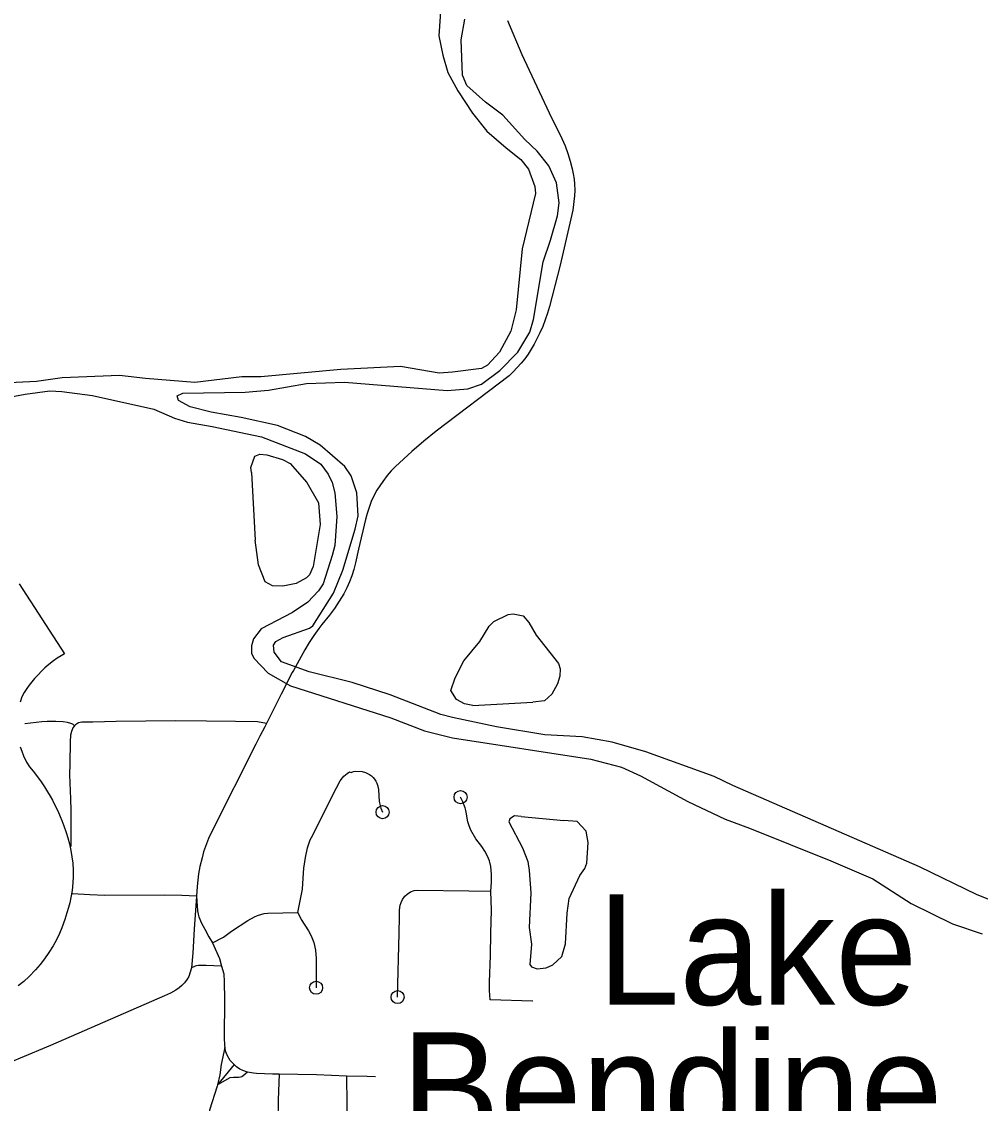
# Model space of a CAD drawing. Extents: x -19 to 366, y -4 to 359.
# Drawn here: x 151.509 to 152.205, y 188.145 to 188.929 of the extents above; entities that cross this region are included whole.
import ezdxf

# ---------------------------------------------------------------- set-up
doc = ezdxf.new("R2010")
doc.units = 0
for name, color, linetype in [('Level 22', 7, 'Continuous'), ('Level 33', 7, 'Continuous'), ('Level 34', 7, 'Continuous'), ('Level 35', 7, 'Continuous'), ('Level 60', 7, 'Continuous')]:
    doc.layers.add(name, color=color, linetype=linetype)

msp = doc.modelspace()

# ---------------------------------------------------------------- linework, layer by layer
at = {"layer": 'Level 22'}
for points in [[(151.50735, 188.52138), (151.54014, 188.47068), (151.53779, 188.46928), (151.535, 188.46746), (151.53236, 188.46559), (151.52884, 188.46284), (151.52603, 188.46042), (151.52354, 188.45809), (151.521, 188.45551), (151.5184, 188.45262), (151.51653, 188.45037), (151.51469, 188.44799), (151.51282, 188.44539), (151.51101, 188.44265), (151.50933, 188.43942), (151.50806, 188.43548)], [(151.50818, 188.40319), (151.50918, 188.40011), (151.51052, 188.39664), (151.51266, 188.39217), (151.51484, 188.38866), (151.51748, 188.3855), (151.52068, 188.38138), (151.52329, 188.37777), (151.52572, 188.37415), (151.52795, 188.37061), (151.52982, 188.36743), (151.53147, 188.36446), (151.53332, 188.36091), (151.5353, 188.35679), (151.53708, 188.35274), (151.53831, 188.34973), (151.53976, 188.34587), (151.54136, 188.34115), (151.54262, 188.33723), (151.54381, 188.33294), (151.54491, 188.32796), (151.54565, 188.32353), (151.54617, 188.31891), (151.54647, 188.31387), (151.5465, 188.30914), (151.54628, 188.3045), (151.54572, 188.29906), (151.54487, 188.29391), (151.54403, 188.29), (151.54313, 188.28659), (151.54201, 188.28272), (151.54051, 188.2779), (151.53834, 188.27206), (151.53648, 188.26776), (151.53432, 188.26335), (151.53193, 188.25901), (151.52885, 188.25403), (151.52566, 188.24945), (151.52257, 188.24547), (151.51907, 188.24139), (151.51453, 188.23669), (151.51069, 188.23313), (151.50673, 188.22981)]]:
    msp.add_lwpolyline(points, dxfattribs=at)
at = {"layer": 'Level 33'}
for points in [[(151.86152, 188.92989), (151.87204, 188.90515), (151.89187, 188.86292), (151.90105, 188.84419), (151.90327, 188.83886), (151.90528, 188.83344), (151.90703, 188.82794), (151.90858, 188.82237), (151.9093, 188.81863), (151.90984, 188.81485), (151.91017, 188.81106), (151.9103, 188.80683), (151.91018, 188.80259), (151.9089, 188.79236), (151.89979, 188.75247), (151.89207, 188.72242), (151.89058, 188.71756), (151.88893, 188.71276), (151.88708, 188.70802), (151.88506, 188.70336), (151.88091, 188.69507), (151.87876, 188.69145), (151.87648, 188.68794), (151.87402, 188.68454), (151.87139, 188.68126), (151.86862, 188.67811), (151.86571, 188.6751), (151.86266, 188.67222), (151.80982, 188.63195), (151.80083, 188.6247), (151.79205, 188.61721), (151.7803, 188.60644), (151.77726, 188.60325), (151.77438, 188.59992), (151.77105, 188.59566)], [(151.77105, 188.59566), (151.76667, 188.58919), (151.76459, 188.58516), (151.76272, 188.58103), (151.7611, 188.5768), (151.75971, 188.57249), (151.75856, 188.56811), (151.75345, 188.54657), (151.75124, 188.53651), (151.75001, 188.53186), (151.74853, 188.52728), (151.74684, 188.52278), (151.74491, 188.51838), (151.74277, 188.51408), (151.73952, 188.50876), (151.73605, 188.5036), (151.73234, 188.4986), (151.72693, 188.49183), (151.72462, 188.48894), (151.72103, 188.48396), (151.71765, 188.47883), (151.7145, 188.47358), (151.7063, 188.45855), (151.70528, 188.45706), (151.69739, 188.44132)], [(151.69739, 188.44132), (151.68672, 188.42022)], [(151.54745, 188.41842), (151.54633, 188.41696), (151.54527, 188.4143), (151.54453, 188.41154), (151.54433, 188.40707), (151.5442, 188.39092), (151.54387, 188.38282), (151.54467, 188.36558), (151.54476, 188.35703)], [(151.68672, 188.42022), (151.68013, 188.4212), (151.66428, 188.42147), (151.64326, 188.42185), (151.62088, 188.42194), (151.59926, 188.42184), (151.57779, 188.42152), (151.56066, 188.42099), (151.55277, 188.4211), (151.55154, 188.4209), (151.55039, 188.42048), (151.54814, 188.41908), (151.54745, 188.41842)], [(151.68672, 188.42022), (151.68547, 188.41774), (151.68201, 188.41081)], [(151.68201, 188.41081), (151.67898, 188.40507), (151.64725, 188.34234), (151.64472, 188.33676), (151.64184, 188.32903), (151.64107, 188.32709), (151.63999, 188.32281), (151.63844, 188.31631), (151.63738, 188.31107), (151.63635, 188.30194), (151.63604, 188.29498)], [(151.70941, 188.28319), (151.71288, 188.30003), (151.71324, 188.30807), (151.71376, 188.31512), (151.71445, 188.31978), (151.71502, 188.32301), (151.71654, 188.32995), (151.71833, 188.33578), (151.71927, 188.33743), (151.73755, 188.37338), (151.74024, 188.37846), (151.7418, 188.38078), (151.74286, 188.38194), (151.74406, 188.38295), (151.74536, 188.38381), (151.74705, 188.38512), (151.74804, 188.38464), (151.74977, 188.38538), (151.75133, 188.38553), (151.75602, 188.38523), (151.7586, 188.38453), (151.76011, 188.38388), (151.76154, 188.38306), (151.76284, 188.38209), (151.76406, 188.38096), (151.76512, 188.37971), (151.76601, 188.37834), (151.76676, 188.37688), (151.76733, 188.37533), (151.76771, 188.37375), (151.76793, 188.37212), (151.76845, 188.36344), (151.76958, 188.35863), (151.77099, 188.35581)], [(151.84958, 188.29854), (151.85007, 188.30508), (151.85004, 188.31085), (151.8495, 188.31631), (151.84845, 188.32049), (151.8471, 188.32386), (151.84512, 188.32748), (151.84296, 188.33087), (151.83848, 188.33653), (151.83504, 188.34284), (151.83382, 188.34582), (151.83287, 188.34885), (151.83158, 188.35574), (151.83135, 188.35702), (151.83082, 188.35905), (151.82915, 188.3634), (151.82751, 188.3667)], [(151.54476, 188.35703), (151.54482, 188.33092)], [(151.63604, 188.29498), (151.62528, 188.29541), (151.61289, 188.29556), (151.56936, 188.29549), (151.5585, 188.29595), (151.54607, 188.29669)], [(151.63604, 188.29498), (151.63434, 188.27104), (151.63339, 188.25386), (151.63246, 188.24293)], [(151.63604, 188.29498), (151.63676, 188.2843), (151.63707, 188.28191), (151.63756, 188.27996), (151.63964, 188.27532), (151.64192, 188.27089), (151.64498, 188.26539), (151.64769, 188.26098)], [(151.78187, 188.22173), (151.78309, 188.26807), (151.78313, 188.28004), (151.78333, 188.28467), (151.78379, 188.28829), (151.78432, 188.2902), (151.78541, 188.2925), (151.78703, 188.29484), (151.78871, 188.29644), (151.79124, 188.29806), (151.79377, 188.29897), (151.79644, 188.29937), (151.83347, 188.29866), (151.84958, 188.29854)], [(151.84902, 188.21979), (151.84861, 188.22644), (151.84859, 188.23264), (151.84927, 188.25188), (151.84952, 188.26818), (151.85007, 188.2847), (151.84958, 188.29854)], [(151.64769, 188.26098), (151.65545, 188.26525), (151.66141, 188.26954), (151.67314, 188.27725), (151.67796, 188.27995), (151.68027, 188.28094), (151.68267, 188.28172), (151.68511, 188.2823), (151.68761, 188.28266), (151.70941, 188.28319)], [(151.70941, 188.28319), (151.71198, 188.27807), (151.71718, 188.26968), (151.7192, 188.2661), (151.72108, 188.2613), (151.72233, 188.25573), (151.72285, 188.24962), (151.72265, 188.23886), (151.72274, 188.22852)], [(151.64769, 188.26098), (151.65269, 188.24983), (151.65409, 188.24414)], [(151.63246, 188.24293), (151.63037, 188.23667), (151.62929, 188.23485), (151.62715, 188.23207), (151.62536, 188.23016), (151.62335, 188.22843), (151.62107, 188.22687), (151.61699, 188.22463), (151.61265, 188.22255), (151.53008, 188.18663), (151.50795, 188.17735), (151.50339, 188.17553), (151.5001, 188.17444)], [(151.65409, 188.24414), (151.64297, 188.24466), (151.63743, 188.24465), (151.63589, 188.24449), (151.63491, 188.24421), (151.63246, 188.24293)], [(151.65409, 188.24414), (151.65573, 188.2385), (151.65613, 188.2329), (151.6563, 188.22005), (151.656, 188.19223), (151.65623, 188.18694), (151.65645, 188.18513)], [(151.88004, 188.21886), (151.8797, 188.21887), (151.84902, 188.21979)], [(151.65645, 188.18513), (151.65374, 188.17274), (151.65285, 188.16525), (151.65129, 188.15805)], [(151.66319, 188.17281), (151.66047, 188.17584), (151.65822, 188.17955), (151.6573, 188.18195), (151.65645, 188.18513)], [(151.66319, 188.17281), (151.65129, 188.15805)], [(151.67297, 188.16724), (151.66992, 188.1646), (151.66874, 188.16384), (151.66796, 188.16357), (151.66678, 188.1634), (151.66287, 188.16341), (151.66016, 188.16325), (151.65129, 188.15805)], [(151.67297, 188.16724), (151.66959, 188.16846), (151.66736, 188.16953), (151.66494, 188.17124), (151.66319, 188.17281)], [(151.69589, 188.16581), (151.6911, 188.16584), (151.67958, 188.16628), (151.67735, 188.16649), (151.67297, 188.16724)], [(151.69589, 188.16581), (151.69519, 188.14718), (151.69493, 188.13124), (151.69308, 188.08613), (151.69154, 188.03775), (151.69058, 188.01449), (151.69008, 187.99497), (151.68857, 187.95745), (151.68818, 187.94202), (151.68671, 187.91815), (151.68659, 187.91202)], [(151.74483, 188.16448), (151.72297, 188.16528), (151.69589, 188.16581)], [(151.74483, 188.16448), (151.74492, 188.14412), (151.74453, 188.12158), (151.74404, 188.10795), (151.74371, 188.09369), (151.74301, 188.07743), (151.74226, 188.05403), (151.74078, 188.0164), (151.73988, 187.98715), (151.73961, 187.97329), (151.73886, 187.95689), (151.7386, 187.94351), (151.7375, 187.92177), (151.73684, 187.91447), (151.73687, 187.91022)], [(151.76571, 188.16398), (151.75984, 188.16416), (151.74483, 188.16448)], [(151.65129, 188.15805), (151.65103, 188.15708), (151.64551, 188.13964), (151.64484, 188.13676), (151.64464, 188.13421)]]:
    msp.add_lwpolyline(points, dxfattribs=at)
for centre in [(151.82751, 188.3667), (151.77099, 188.35581), (151.72274, 188.22852), (151.78187, 188.22173)]:
    msp.add_circle(centre, 0.00473, dxfattribs=at)
at = {"layer": 'Level 34'}
msp.add_lwpolyline([(151.54745, 188.41842), (151.54618, 188.41953), (151.54486, 188.42017), (151.54233, 188.42092), (151.53933, 188.42142), (151.53397, 188.42157), (151.52772, 188.42147), (151.52387, 188.42122), (151.51151, 188.41989)], dxfattribs=at)
at = {"layer": 'Level 35'}
for points in [[(151.81314, 188.93976), (151.81182, 188.91865), (151.81454, 188.90465), (151.81838, 188.89201), (151.82544, 188.87886), (151.83616, 188.86274), (151.84663, 188.84966), (151.86069, 188.83741), (151.87126, 188.82908), (151.8767, 188.82197), (151.88148, 188.80954), (151.88195, 188.80442), (151.87226, 188.76433), (151.86777, 188.71998), (151.86408, 188.70452), (151.85583, 188.68935), (151.8471, 188.67986), (151.8426, 188.67749), (151.82161, 188.67478), (151.81196, 188.67402), (151.78402, 188.67895), (151.74067, 188.67673), (151.68259, 188.67156), (151.66876, 188.67146), (151.63473, 188.66735), (151.59905, 188.67023), (151.58006, 188.67231), (151.5386, 188.6707), (151.51989, 188.66803), (151.48524, 188.66638)], [(151.71565, 188.66654), (151.7433, 188.66748), (151.81788, 188.6616), (151.83283, 188.66267), (151.84262, 188.6661), (151.85608, 188.67606), (151.86909, 188.68943), (151.87773, 188.70385), (151.88041, 188.71302), (151.88741, 188.75476), (151.8928, 188.77064), (151.89778, 188.78822), (151.89894, 188.79774), (151.89715, 188.81214), (151.89162, 188.82437), (151.88309, 188.83502), (151.87422, 188.84358), (151.85817, 188.8611), (151.84549, 188.87053), (151.832, 188.8826), (151.82902, 188.89013), (151.82798, 188.91576), (151.83055, 188.93081)], [(151.47923, 188.65296), (151.51172, 188.65894), (151.52949, 188.6612), (151.5384, 188.66082), (151.56043, 188.65785), (151.60495, 188.64812), (151.62005, 188.6414), (151.62938, 188.63856), (151.64725, 188.6355), (151.68301, 188.62807), (151.71507, 188.61562), (151.7262, 188.60825), (151.73145, 188.60095), (151.7344, 188.59493), (151.73625, 188.58737), (151.7377, 188.57012), (151.73619, 188.54919), (151.73443, 188.54194), (151.7278, 188.52129), (151.72448, 188.51628), (151.71667, 188.50796), (151.70563, 188.5007), (151.68292, 188.48865), (151.67737, 188.48151), (151.67576, 188.47635), (151.67586, 188.47103), (151.67744, 188.46746), (151.68787, 188.45665), (151.70414, 188.44749), (151.77696, 188.4241), (151.80139, 188.41472), (151.82156, 188.40963), (151.9219, 188.39421), (151.94436, 188.3884), (151.95793, 188.38222), (151.99238, 188.36355), (152.01952, 188.35081), (152.03707, 188.34433), (152.09606, 188.32047), (152.12662, 188.30742), (152.15424, 188.28956), (152.18426, 188.27479), (152.2058, 188.26763)], [(152.22859, 188.28538), (152.20225, 188.29586), (152.16038, 188.31628), (152.02495, 188.37523), (152.01137, 188.38179), (151.96178, 188.39958), (151.9374, 188.40649), (151.91572, 188.41042), (151.8886, 188.41195), (151.85363, 188.41769), (151.82167, 188.42444), (151.81329, 188.42674), (151.77646, 188.4408), (151.74882, 188.44992), (151.7176, 188.45764), (151.69757, 188.46483), (151.69233, 188.47194), (151.69186, 188.47687), (151.69351, 188.47956), (151.69876, 188.48252), (151.71797, 188.48918), (151.7204, 188.49094), (151.73531, 188.51461), (151.74202, 188.53127), (151.75113, 188.56109), (151.75323, 188.57063), (151.75216, 188.58732), (151.74815, 188.59977), (151.74347, 188.60651), (151.72576, 188.62192), (151.71503, 188.62815), (151.6948, 188.6361), (151.66835, 188.64201), (151.64668, 188.64575), (151.63126, 188.64961), (151.62284, 188.65438), (151.62202, 188.65759), (151.62596, 188.65957), (151.67124, 188.66031), (151.68826, 188.6618), (151.71565, 188.66654)], [(151.67575, 188.60198), (151.6753, 188.60577), (151.67818, 188.614), (151.68194, 188.6154), (151.68688, 188.61494), (151.69831, 188.61156), (151.70386, 188.60863), (151.71588, 188.59481), (151.7245, 188.58017), (151.72556, 188.56442), (151.72065, 188.53392), (151.71793, 188.52778), (151.71569, 188.52583), (151.70819, 188.5215), (151.69856, 188.51959), (151.69117, 188.51982), (151.6858, 188.52275), (151.68083, 188.53519), (151.67859, 188.55301)], [(151.67575, 188.60198), (151.67859, 188.55301)], [(151.83649, 188.4331), (151.8304, 188.4343), (151.82447, 188.43741), (151.82055, 188.44398), (151.8236, 188.45316), (151.82981, 188.46545), (151.84147, 188.47956), (151.84827, 188.49072), (151.85162, 188.49402), (151.86194, 188.49917), (151.86573, 188.49963), (151.87296, 188.49806), (151.87703, 188.4934), (151.88232, 188.48419), (151.89864, 188.46362), (151.89966, 188.45965), (151.89957, 188.45433), (151.89778, 188.44898), (151.89376, 188.44148), (151.88836, 188.43643), (151.88004, 188.4355)], [(151.83649, 188.4331), (151.88004, 188.4355)], [(151.87158, 188.35267), (151.86665, 188.35314), (151.86327, 188.35098), (151.86256, 188.34888), (151.8724, 188.32989), (151.87619, 188.32008), (151.87726, 188.31364), (151.87852, 188.29733), (151.8773, 188.27222), (151.87886, 188.26009), (151.87781, 188.24544), (151.87898, 188.24356), (151.88299, 188.24212), (151.88961, 188.24283), (151.89449, 188.24521), (151.90101, 188.25123), (151.90368, 188.26041), (151.90477, 188.28266), (151.90627, 188.29333), (151.9141, 188.30983), (151.9176, 188.31504), (151.91904, 188.31887), (151.92008, 188.33371), (151.9186, 188.34204), (151.91202, 188.34894), (151.90234, 188.34969)], [(151.87158, 188.35267), (151.90234, 188.34969)]]:
    msp.add_lwpolyline(points, dxfattribs=at)
at = {"layer": 'Level 60'}
for points in [[(154.11585, 1.87092), (153.9063, 10.48743), (153.69602, 19.10409), (153.48501, 27.72087), (153.27327, 36.3378), (153.0608, 44.95486), (152.84759, 53.57206), (152.63366, 62.1894), (152.419, 70.80688), (152.20362, 79.42449), (151.98751, 88.04225), (151.77068, 96.66014), (151.55312, 105.27817), (151.33484, 113.89634), (151.11584, 122.51465), (150.89612, 131.13311), (150.67568, 139.7517), (150.45452, 148.37043), (150.23264, 156.98931), (150.01005, 165.60832), (149.78674, 174.22748), (149.56272, 182.84677), (149.33799, 191.46621), (149.11254, 200.0858), (148.88638, 208.70552), (148.65952, 217.32539), (148.43194, 225.9454), (148.20366, 234.56555), (147.97466, 243.18584), (147.74497, 251.80628), (147.51457, 260.42687), (147.28346, 269.04759), (147.05165, 277.66846), (146.81914, 286.28948), (146.58593, 294.91064), (146.35202, 303.53194), (146.11742, 312.15339), (145.88211, 320.77499), (145.64611, 329.39673), (145.40941, 338.01861), (145.17202, 346.64065)], [(0, 180.89994), (7.12284, 180.90436), (14.24566, 180.9176), (21.36847, 180.93968), (28.49124, 180.97058), (35.61397, 181.01031), (42.73664, 181.05888), (49.85925, 181.11627), (56.98178, 181.18249), (64.10422, 181.25754), (71.22656, 181.34142), (78.3488, 181.43413), (85.47091, 181.53567), (92.5929, 181.64603), (99.71474, 181.76523), (106.83643, 181.89325), (113.95795, 182.0301), (121.0793, 182.17578), (128.20046, 182.33029), (135.32143, 182.49362), (142.44218, 182.66579), (149.56272, 182.84677), (156.68303, 183.03659), (163.8031, 183.23523), (170.92291, 183.4427), (178.04247, 183.65899), (185.16175, 183.88411), (192.28074, 184.11805), (199.39944, 184.36082), (206.51784, 184.61242), (213.63591, 184.87283), (220.75366, 185.14207), (227.87107, 185.42014), (234.98813, 185.70702), (242.10483, 186.00273), (249.22115, 186.30726), (256.33709, 186.62061), (263.45264, 186.94279), (270.56779, 187.27378), (277.68251, 187.61359), (284.79682, 187.96222), (291.91068, 188.31967), (299.02409, 188.68594), (306.13705, 189.06103), (313.24954, 189.44494), (320.36154, 189.83766), (327.47305, 190.23919), (334.58406, 190.64954), (341.69455, 191.06871)]]:
    msp.add_spline(points, degree=3, dxfattribs=at)

# ---------------------------------------------------------------- texts
at = {"layer": 'Level 35'}
for s, p in [('Lake', (151.9268, 188.21614)), ('Bendine', (151.78454, 188.11624))]:
    msp.add_text(s, height=0.08, dxfattribs=at).set_placement(p)

doc.saveas('drawing.dxf')
